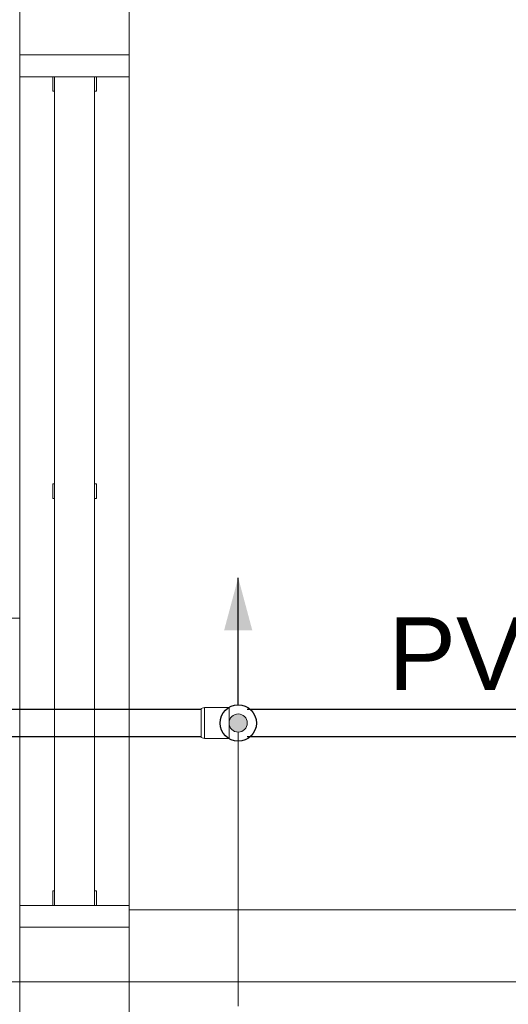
# Model space of a CAD drawing. Header units: millimetres. Extents: x -261 to 187, y -214 to 106.
# Tile 322 of 656: x -209.925 to -209.254, y -89.326 to -87.971. Entities that reach past the tile are written whole.
import ezdxf

# ---------------------------------------------------------------- set-up
doc = ezdxf.new("R2010")
doc.units = ezdxf.units.MM
doc.header["$LTSCALE"] = 0.005
doc.header["$MEASUREMENT"] = 0
doc.linetypes.add('NULL', pattern=[0])
for name, color, linetype, lineweight in [('AP-Colunas Ar condicionado', 4, 'Continuous', 13), ('AP-Condutos', 4, 'Continuous', 25), ('AP-Condutos Ar condicionado', 4, 'Continuous', 25), ('AP-Indicação coluna Ar condicionado', 5, 'Continuous', 13), ('AP-Textos conduto', 7, 'Continuous', 9), ('IFC-Janela-Contorno', 9, 'Continuous', 5), ('IFC-Laje-Contorno', 9, 'Continuous', 5), ('IFC-Parede-Contorno', 9, 'Continuous', 5), ('IFC-Viga-Contorno', 9, 'Continuous', 5), ('Simbolos', 5, 'Continuous', 20), ('Simbolos_int', 174, 'Continuous', 5)]:
    doc.layers.add(name, color=color, linetype=linetype, lineweight=lineweight)
doc.styles.add('Arial', font='arial.ttf')

msp = doc.modelspace()

# ---------------------------------------------------------------- hatches: boundary and pattern name
at = {"layer": 'AP-Colunas Ar condicionado', "linetype": 'Continuous'}
msp.add_hatch(color=4, dxfattribs=at).paths.add_polyline_path([(-209.6125, -88.9388), (-209.6125, -88.9377), (-209.6127, -88.9367), (-209.6129, -88.9356), (-209.6132, -88.9345), (-209.6136, -88.9335), (-209.6141, -88.9326), (-209.6147, -88.9317), (-209.6154, -88.9308), (-209.6161, -88.93), (-209.6169, -88.9292), (-209.6178, -88.9286), (-209.6187, -88.928), (-209.6197, -88.9275), (-209.6207, -88.9271), (-209.6217, -88.9268), (-209.6228, -88.9265), (-209.6239, -88.9264), (-209.625, -88.9263), (-209.6261, -88.9264), (-209.6271, -88.9265), (-209.6282, -88.9268), (-209.6292, -88.9271), (-209.6303, -88.9275), (-209.6312, -88.928), (-209.6321, -88.9286), (-209.633, -88.9292), (-209.6338, -88.93), (-209.6345, -88.9308), (-209.6352, -88.9317), (-209.6358, -88.9326), (-209.6363, -88.9335), (-209.6367, -88.9345), (-209.637, -88.9356), (-209.6373, -88.9367), (-209.6374, -88.9377), (-209.6375, -88.9388), (-209.6374, -88.9399), (-209.6373, -88.941), (-209.637, -88.9421), (-209.6367, -88.9431), (-209.6363, -88.9441), (-209.6358, -88.9451), (-209.6352, -88.946), (-209.6345, -88.9469), (-209.6338, -88.9477), (-209.633, -88.9484), (-209.6321, -88.9491), (-209.6312, -88.9497), (-209.6303, -88.9502), (-209.6292, -88.9506), (-209.6282, -88.9509), (-209.6271, -88.9511), (-209.6261, -88.9513), (-209.625, -88.9513), (-209.6239, -88.9513), (-209.6228, -88.9511), (-209.6217, -88.9509), (-209.6207, -88.9506), (-209.6197, -88.9502), (-209.6187, -88.9497), (-209.6178, -88.9491), (-209.6169, -88.9484), (-209.6161, -88.9477), (-209.6154, -88.9469), (-209.6147, -88.946), (-209.6141, -88.9451), (-209.6136, -88.9441), (-209.6132, -88.9431), (-209.6129, -88.9421), (-209.6127, -88.941), (-209.6125, -88.9399)])
at = {"layer": 'AP-Condutos Ar condicionado', "linetype": 'Continuous'}
msp.add_hatch(color=151, dxfattribs=at).paths.add_polyline_path([(-209.625, -88.7388), (-209.6444, -88.8113), (-209.6056, -88.8113)])

# ---------------------------------------------------------------- linework, layer by layer
at = {"layer": 'AP-Colunas Ar condicionado'}
msp.add_circle((-209.625, -88.9388), 0.0125, dxfattribs=at)
at = {"layer": 'AP-Condutos'}
for p, q in [((-209.6759, -88.92), (-219.9441, -88.92)), ((-208.579, -88.92), (-209.6125, -88.92)), ((-209.6759, -88.9576), (-219.9441, -88.9576)), ((-208.579, -88.9576), (-209.6125, -88.9576))]:
    msp.add_line(p, q, dxfattribs=at)
at = {"layer": 'AP-Condutos Ar condicionado'}
msp.add_lwpolyline([(-209.625, -88.9138), (-209.625, -88.7388)], dxfattribs=at)
msp.add_circle((-209.625, -88.9388), 0.025, dxfattribs=at)
at = {"layer": 'AP-Indicação coluna Ar condicionado'}
msp.add_line((-209.625, -89.3281), (-209.625, -88.9513), dxfattribs=at)
at = {"layer": 'IFC-Janela-Contorno', "lineweight": 5}
for p, q in [((-209.925, -88.025), (-209.925, -88.0197)), ((-209.925, -88.0497), (-209.925, -88.025)), ((-209.8994, -88.0197), (-209.775, -88.0197)), ((-209.775, -88.025), (-209.775, -88.0197)), ((-209.775, -88.0497), (-209.775, -88.025)), ((-209.925, -88.0497), (-209.7978, -88.0497)), ((-209.88, -88.0525), (-209.88, -88.0497)), ((-209.88, -88.0697), (-209.88, -88.0525)), ((-209.8775, -88.0497), (-209.8225, -88.0497)), ((-209.8775, -89.1897), (-209.8775, -88.0497)), ((-209.8225, -89.1897), (-209.8225, -88.0497)), ((-209.82, -88.067), (-209.82, -88.0497)), ((-209.7978, -88.0497), (-209.775, -88.0497)), ((-209.82, -88.0697), (-209.82, -88.067)), ((-209.88, -88.0697), (-209.8775, -88.0697)), ((-209.8225, -88.0697), (-209.82, -88.0697)), ((-209.88, -88.6097), (-209.8775, -88.6097)), ((-209.88, -88.6125), (-209.88, -88.6097)), ((-209.8225, -88.6097), (-209.82, -88.6097)), ((-209.82, -88.627), (-209.82, -88.6097)), ((-209.88, -88.6297), (-209.88, -88.6125)), ((-209.88, -88.6297), (-209.8775, -88.6297)), ((-209.8225, -88.6297), (-209.82, -88.6297)), ((-209.82, -88.6297), (-209.82, -88.627)), ((-209.88, -89.1697), (-209.8775, -89.1697)), ((-209.88, -89.1725), (-209.88, -89.1697)), ((-209.88, -89.1897), (-209.88, -89.1725)), ((-209.8225, -89.1697), (-209.82, -89.1697)), ((-209.82, -89.187), (-209.82, -89.1697)), ((-209.925, -89.2144), (-209.925, -89.1897)), ((-209.925, -89.1897), (-209.9022, -89.1897)), ((-209.9022, -89.1897), (-209.8775, -89.1897)), ((-209.8775, -89.1897), (-209.8225, -89.1897)), ((-209.8225, -89.1897), (-209.775, -89.1897)), ((-209.82, -89.1897), (-209.82, -89.187)), ((-209.775, -89.2144), (-209.775, -89.1897)), ((-209.925, -89.2197), (-209.925, -89.2144)), ((-209.925, -89.2197), (-209.8006, -89.2197)), ((-209.775, -89.2197), (-209.775, -89.2144))]:
    msp.add_line(p, q, dxfattribs=at)
at = {"layer": 'IFC-Laje-Contorno', "lineweight": 5}
for p, q in [((-215.6412, -88.7947), (-209.925, -88.7947)), ((-209.775, -89.3454), (-209.775, -88.8872))]:
    msp.add_line(p, q, dxfattribs=at)
at = {"layer": 'IFC-Parede-Contorno', "lineweight": 5}
for p, q in [((-209.925, -88.0197), (-209.925, -87.8926)), ((-209.775, -88.0197), (-209.775, -87.8926)), ((-209.925, -89.2197), (-209.925, -88.0197)), ((-209.925, -88.0197), (-209.8994, -88.0197)), ((-209.775, -89.2197), (-209.775, -88.0197)), ((-209.925, -89.2197), (-209.775, -89.2197)), ((-209.925, -89.2562), (-209.925, -89.2197)), ((-209.8994, -89.2197), (-209.775, -89.2197)), ((-209.775, -89.2562), (-209.775, -89.2197)), ((-209.925, -89.4959), (-209.925, -89.2562)), ((-209.775, -89.4959), (-209.775, -89.2562)), ((-209.9753, -89.2947), (-206.7466, -89.2947))]:
    msp.add_line(p, q, dxfattribs=at)
at = {"layer": 'IFC-Viga-Contorno', "lineweight": 5}
msp.add_line((-209.775, -89.1959), (-208.425, -89.1959), dxfattribs=at)
at = {"layer": 'Simbolos'}
for p, q in [((-209.6715, -88.9176), (-209.6759, -88.9188)), ((-209.6375, -88.9176), (-209.6715, -88.9176)), ((-209.6375, -88.9176), (-209.6375, -88.96)), ((-209.6715, -88.96), (-209.6759, -88.9588)), ((-209.6375, -88.96), (-209.6715, -88.96))]:
    msp.add_line(p, q, dxfattribs=at)
at = {"layer": 'Simbolos_int'}
for p, q in [((-209.6759, -88.9188), (-209.6759, -88.9588)), ((-209.6715, -88.9176), (-209.6715, -88.96))]:
    msp.add_line(p, q, dxfattribs=at)

# ---------------------------------------------------------------- texts
at = {"layer": 'AP-Textos conduto', "linetype": 'NULL', "insert": (-209.1315, -88.8947), "char_height": 0.1, "width": 0.574695, "attachment_point": 9, "line_spacing_factor": 0.6, "style": 'Arial'}
msp.add_mtext('PVC', dxfattribs=at)

doc.saveas('drawing.dxf')
